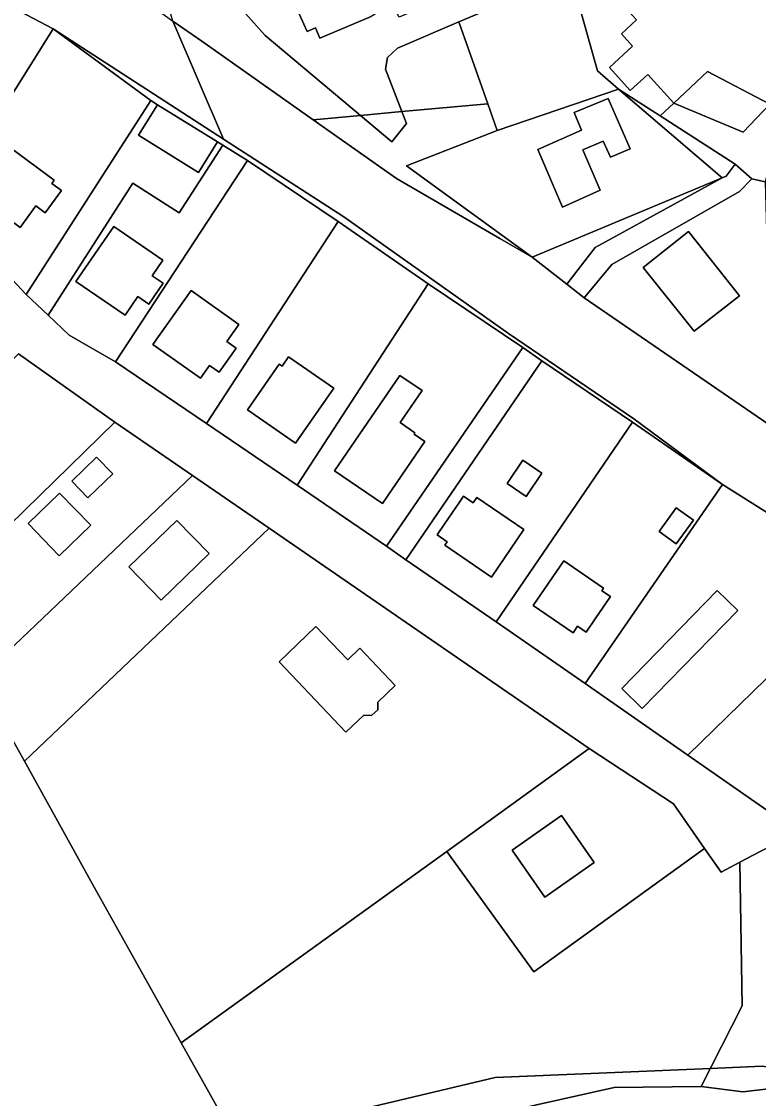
# Model space of a CAD drawing. Extents: x -477304 to -465429, y -1159113 to -1149210.
# Drawn here: x -475165.9 to -475037.7, y -1154438.1 to -1154250.7 of the extents above; entities that cross this region are included whole.
import ezdxf

# ---------------------------------------------------------------- set-up
doc = ezdxf.new("R2010")
doc.units = 0
for name, color, linetype in [('BPEJ_s', 7, 'Continuous'), ('orna_s', 7, 'Continuous'), ('ostatni_s', 7, 'Continuous'), ('trav_porost_s', 7, 'Continuous'), ('voda_s', 7, 'Continuous'), ('zahrada_s', 7, 'Continuous')]:
    doc.layers.add(name, color=color, linetype=linetype)

msp = doc.modelspace()

# ---------------------------------------------------------------- linework, layer by layer
at = {"layer": 'BPEJ_s'}
for points in [[(-474931.8, -1154425.17), (-474944.34, -1154432.22), (-474963.42, -1154439.66), (-474968.59, -1154437.96), (-474971.99, -1154438.39), (-474976.24, -1154437.54), (-474996.23, -1154436.26), (-475000, -1154437.59), (-475021.16, -1154434.68), (-475022.72, -1154434.46), (-475037, -1154432.5), (-475046.02, -1154432.89), (-475083.5, -1154434.5), (-475113, -1154441.5)], [(-475127.82, -1154446.86), (-475113, -1154441.5), (-475083.5, -1154434.5), (-475046.02, -1154432.89), (-475037, -1154432.5), (-475022.72, -1154434.46), (-475021.16, -1154434.68), (-475000, -1154437.59), (-474996.23, -1154436.26), (-474976.24, -1154437.54), (-474971.99, -1154438.39), (-474968.59, -1154437.96), (-474963.42, -1154439.66)]]:
    msp.add_lwpolyline(points, dxfattribs=at)
at = {"layer": 'orna_s'}
for points in [[(-475165.11, -1154298.21), (-475179.67, -1154282.69), (-475160.41, -1154251.98), (-475143.44, -1154264.49)], [(-475143.44, -1154264.49), (-475160.41, -1154251.98), (-475130.76, -1154271.19), (-475109.83, -1154284.74), (-475081.16, -1154304.99), (-475059.38, -1154319.84), (-475043.93, -1154331.29), (-475059.58, -1154320.43), (-475075.36, -1154309.75), (-475078.7, -1154307.46), (-475095.15, -1154296.38), (-475110.8, -1154285.51), (-475126.6, -1154274.91), (-475130.9, -1154272.25), (-475131.83, -1154271.67), (-475142.29, -1154265.2)], [(-475167.86, -1154272.73), (-475173.87, -1154280.91), (-475166.18, -1154286.56), (-475163.43, -1154282.81), (-475161.81, -1154284), (-475158.97, -1154280.13), (-475160.66, -1154278.89), (-475160.24, -1154278.33)], [(-475133.75, -1154320.69), (-475149.56, -1154309.96), (-475126.6, -1154274.91), (-475110.8, -1154285.51)], [(-475130.2, -1154306.38), (-475128.1, -1154303.42), (-475136.38, -1154297.54), (-475143.05, -1154306.95), (-475134.79, -1154312.81), (-475133.2, -1154310.57), (-475131.55, -1154311.74), (-475128.57, -1154307.54)], [(-475099.03, -1154344.4), (-475102.38, -1154342.03), (-475078.7, -1154307.46), (-475075.36, -1154309.75)], [(-475181.18, -1154351.19), (-475182.93, -1154348.03), (-475191.5, -1154332.78), (-475166.46, -1154308.58), (-475149.69, -1154320.47)], [(-475136.16, -1154329.7), (-475173.42, -1154365.18), (-475181.18, -1154351.19), (-475149.69, -1154320.47)], [(-475154.39, -1154333.62), (-475150.06, -1154329.44), (-475152.86, -1154326.56), (-475157.17, -1154330.73)], [(-475165.4, -1154379.46), (-475170.96, -1154369.59), (-475173.42, -1154365.18), (-475136.16, -1154329.7), (-475122.85, -1154338.86)], [(-475159.3, -1154332.79), (-475164.79, -1154338.08), (-475159.37, -1154343.71), (-475153.89, -1154338.39)], [(-475133.27, -1154343.27), (-475138.89, -1154337.53), (-475147.26, -1154345.64), (-475141.61, -1154351.42)], [(-475165.4, -1154379.46), (-475122.85, -1154338.86), (-475067.14, -1154377.25), (-475091.92, -1154395.15), (-475138.14, -1154428.42), (-475153.57, -1154400.85)], [(-475109.15, -1154361.81), (-475114.68, -1154356), (-475121.1, -1154362.15), (-475109.5, -1154374.4), (-475106.35, -1154371.44), (-475105.04, -1154371.5), (-475103.94, -1154370.51), (-475103.9, -1154369.18), (-475100.88, -1154366.25), (-475107.02, -1154359.76)], [(-475165.4, -1154379.46), (-475153.57, -1154400.85), (-475138.14, -1154428.42), (-475124.23, -1154453.27), (-475123.41, -1154454.72), (-475165.04, -1154473.58), (-475172.33, -1154460.46), (-475194.24, -1154421.03), (-475212.9, -1154387.46), (-475170.96, -1154369.59)], [(-475076.78, -1154416.11), (-475091.92, -1154395.15), (-475067.14, -1154377.25), (-475052.47, -1154386.84), (-475047.03, -1154394.63)], [(-475080.56, -1154394.91), (-475074.83, -1154403.1), (-475066.24, -1154397.08), (-475071.97, -1154388.89)], [(-475040.89, -1154396.99), (-475038.58, -1154395.8), (-475035.58, -1154394.25), (-475024.95, -1154427.5), (-475022.59, -1154434.88), (-475040.38, -1154436.99), (-475047.63, -1154436.05), (-475040.5, -1154422.02)], [(-475047.63, -1154436.05), (-475062.78, -1154436.2), (-475100.13, -1154444.57), (-475123.41, -1154454.72), (-475124.23, -1154453.27), (-475138.14, -1154428.42), (-475091.92, -1154395.15), (-475076.78, -1154416.11), (-475047.03, -1154394.63), (-475044.16, -1154398.73), (-475040.89, -1154396.99), (-475040.5, -1154422.02)]]:
    msp.add_lwpolyline(points, close=True, dxfattribs=at)
at = {"layer": 'ostatni_s'}
for points in [[(-475071.27, -1154239.4), (-475073.87, -1154238.74), (-475079.56, -1154225.67), (-475087.1, -1154206.85), (-475080.89, -1154212.79), (-475075.76, -1154216.43), (-475073.19, -1154219.38), (-475077.6, -1154223.35), (-475074.76, -1154226.5), (-475065.33, -1154236.99), (-475061.65, -1154247.43), (-475058.88, -1154250.45), (-475061.53, -1154252.88), (-475059.57, -1154255.02), (-475063.62, -1154258.74), (-475059.97, -1154262.72), (-475056.95, -1154259.95), (-475052.4, -1154264.91), (-475054.78, -1154267.15), (-475062, -1154262.5), (-475065.69, -1154259.32)], [(-475118.98, -1154235.48), (-475119.21, -1154234.98), (-475113.56, -1154232.46), (-475113.34, -1154232.96), (-475100.57, -1154227.74), (-475099.43, -1154230.52), (-475091.35, -1154227.06), (-475090.04, -1154230.11), (-475079.56, -1154225.67), (-475073.87, -1154238.74), (-475100.21, -1154249.96), (-475101.48, -1154247.64), (-475105.08, -1154249.87), (-475113.99, -1154253.65), (-475114.78, -1154251.84), (-475116.19, -1154252.48), (-475119.27, -1154245.63), (-475117.78, -1154244.96), (-475120.23, -1154239.35), (-475118.21, -1154238.47), (-475119.43, -1154235.68)], [(-475106.95, -1154267.08), (-475115.15, -1154267.84), (-475134.57, -1154254.17), (-475139.58, -1154250.65), (-475145.21, -1154230.79), (-475137.61, -1154228.7), (-475138.86, -1154230.38), (-475141.24, -1154231.5), (-475134.24, -1154245.1), (-475133.86, -1154244.88), (-475132.34, -1154243.98), (-475130.72, -1154243.78), (-475129.36, -1154244.86), (-475126.97, -1154249.36), (-475123.54, -1154253.14)], [(-475065.69, -1154259.32), (-475062, -1154262.5), (-475083.13, -1154269.67), (-475084.77, -1154265.03), (-475089.81, -1154250.81), (-475071.97, -1154243.22), (-475073.87, -1154238.74), (-475071.27, -1154239.4)], [(-475160.41, -1154251.98), (-475179.67, -1154282.69), (-475199.76, -1154251.03), (-475179.78, -1154243.74), (-475177.62, -1154242.93)], [(-475084.77, -1154265.03), (-475099.72, -1154266.41), (-475102.59, -1154259), (-475102.25, -1154256.96), (-475100.52, -1154255.37), (-475089.81, -1154250.81)], [(-475043.98, -1154277.92), (-475077.07, -1154291.75), (-475098.93, -1154275.85), (-475083.13, -1154269.67), (-475062, -1154262.5)], [(-475065.22, -1154280.1), (-475068.21, -1154273.08), (-475064.69, -1154271.55), (-475063.44, -1154274.33), (-475060.02, -1154272.87), (-475063.8, -1154264.12), (-475069.72, -1154266.54), (-475068.45, -1154269.62), (-475076.04, -1154272.98), (-475071.8, -1154283.02)], [(-475060.02, -1154272.87), (-475063.44, -1154274.33), (-475064.69, -1154271.55), (-475068.21, -1154273.08), (-475065.22, -1154280.1), (-475071.8, -1154283.02), (-475076.04, -1154272.98), (-475068.45, -1154269.62), (-475069.72, -1154266.54), (-475063.8, -1154264.12)], [(-475131.83, -1154271.67), (-475135.12, -1154276.99), (-475145.58, -1154270.52), (-475142.29, -1154265.2)], [(-475099.72, -1154266.41), (-475098.92, -1154268.47), (-475101.49, -1154271.67), (-475106.95, -1154267.08)], [(-475163.43, -1154282.81), (-475166.18, -1154286.56), (-475173.87, -1154280.91), (-475167.86, -1154272.73), (-475160.24, -1154278.33), (-475160.66, -1154278.89), (-475158.97, -1154280.13), (-475161.81, -1154284)], [(-475040.97, -1154280.3), (-475063.2, -1154292.98), (-475068.02, -1154298.78), (-475071.03, -1154296.44), (-475066.09, -1154290.05), (-475043.98, -1154277.92), (-475043.26, -1154277.64), (-475041.74, -1154275.55), (-475038.84, -1154278.09)], [(-475077.07, -1154291.75), (-475043.98, -1154277.92), (-475066.09, -1154290.05), (-475071.03, -1154296.44)], [(-475147.88, -1154301.84), (-475156.45, -1154295.96), (-475149.89, -1154286.39), (-475141.32, -1154292.27), (-475143.17, -1154294.97), (-475141.27, -1154296.27), (-475143.76, -1154299.9), (-475145.66, -1154298.6)], [(-475057.73, -1154293.54), (-475049.86, -1154287.28), (-475040.99, -1154298.46), (-475048.85, -1154304.62)], [(-475128.1, -1154303.42), (-475130.2, -1154306.38), (-475128.57, -1154307.54), (-475131.55, -1154311.74), (-475133.2, -1154310.57), (-475134.79, -1154312.81), (-475143.05, -1154306.95), (-475136.38, -1154297.54)], [(-475119.45, -1154309.06), (-475111.6, -1154314.52), (-475118.27, -1154324.11), (-475126.61, -1154318.31), (-475121.08, -1154310.36), (-475120.59, -1154310.71)], [(-475096.19, -1154314.96), (-475100.01, -1154320.53), (-475097.45, -1154322.29), (-475097.62, -1154322.53), (-475095.73, -1154323.82), (-475097.35, -1154326.18), (-475103.11, -1154334.59), (-475111.43, -1154328.89), (-475100.07, -1154312.31)], [(-475154.39, -1154333.62), (-475157.17, -1154330.73), (-475152.86, -1154326.56), (-475150.06, -1154329.44)], [(-475078.12, -1154333.39), (-475081.43, -1154331.14), (-475078.67, -1154327.07), (-475075.36, -1154329.32)], [(-475153.89, -1154338.39), (-475159.37, -1154343.71), (-475164.79, -1154338.08), (-475159.3, -1154332.79)], [(-475092.24, -1154338.07), (-475089.71, -1154334.35), (-475089.01, -1154333.32), (-475087.31, -1154334.47), (-475086.69, -1154333.56), (-475078.51, -1154339.12), (-475084.13, -1154347.39), (-475092.27, -1154341.86), (-475091.85, -1154341.24), (-475093.59, -1154340.06)], [(-475049, -1154337.49), (-475051.98, -1154341.63), (-475054.95, -1154339.49), (-475051.97, -1154335.35)], [(-475133.27, -1154343.27), (-475141.61, -1154351.42), (-475147.26, -1154345.64), (-475138.89, -1154337.53)], [(-475069.94, -1154357.09), (-475076.86, -1154352.33), (-475071.53, -1154344.59), (-475064.61, -1154349.35), (-475064.91, -1154349.78), (-475063.42, -1154350.8), (-475066.08, -1154354.65), (-475067.66, -1154356.96), (-475069.15, -1154355.94)], [(-475044.85, -1154349.75), (-475041.27, -1154353.24), (-475057.89, -1154370.28), (-475061.47, -1154366.79)], [(-475105.04, -1154371.5), (-475106.35, -1154371.44), (-475109.5, -1154374.4), (-475121.1, -1154362.15), (-475114.68, -1154356), (-475109.15, -1154361.81), (-475107.02, -1154359.76), (-475100.88, -1154366.25), (-475103.9, -1154369.18), (-475103.94, -1154370.51)], [(-475066.24, -1154397.08), (-475074.83, -1154403.1), (-475080.56, -1154394.91), (-475071.97, -1154388.89)]]:
    msp.add_lwpolyline(points, close=True, dxfattribs=at)
for points in [[(-475071.97, -1154243.22), (-475089.81, -1154250.81), (-475100.52, -1154255.37), (-475102.25, -1154256.96), (-475102.59, -1154259), (-475099.72, -1154266.41), (-475106.95, -1154267.08), (-475123.54, -1154253.14), (-475126.97, -1154249.36)], [(-475119.27, -1154245.63), (-475116.19, -1154252.48), (-475114.78, -1154251.84), (-475113.99, -1154253.65), (-475105.08, -1154249.87)], [(-475027.9, -1154246.08), (-475024.04, -1154255.92), (-475025.97, -1154261.99), (-475034.16, -1154270.23), (-475036.49, -1154278.64), (-475038.84, -1154278.09), (-475041.74, -1154275.55), (-475054.78, -1154267.15), (-475052.4, -1154264.91), (-475040.32, -1154269.97), (-475035.7, -1154265.13), (-475046.52, -1154259.4), (-475052.4, -1154264.91), (-475056.95, -1154259.95), (-475059.97, -1154262.72), (-475063.62, -1154258.74), (-475059.57, -1154255.02), (-475061.53, -1154252.88), (-475058.88, -1154250.45)], [(-475179.67, -1154282.69), (-475165.11, -1154298.21), (-475161.3, -1154301.81), (-475157.62, -1154305.28), (-475149.56, -1154309.96), (-475133.75, -1154320.69), (-475117.94, -1154331.42), (-475102.38, -1154342.03), (-475099.03, -1154344.4), (-475083.33, -1154355.18), (-475067.84, -1154365.92), (-475049.97, -1154378.36), (-475031.62, -1154391.13), (-475035.58, -1154394.25), (-475038.58, -1154395.8), (-475040.89, -1154396.99), (-475044.16, -1154398.73), (-475047.03, -1154394.63), (-475052.47, -1154386.84), (-475067.14, -1154377.25), (-475122.85, -1154338.86), (-475136.16, -1154329.7), (-475149.69, -1154320.47), (-475166.46, -1154308.58)], [(-475100.13, -1154444.57), (-475062.78, -1154436.2), (-475047.63, -1154436.05), (-475040.38, -1154436.99), (-475022.59, -1154434.88), (-475007.64, -1154432.77), (-474966.39, -1154430.37), (-474969.62, -1154403.04), (-474969.92, -1154400.49), (-474965.57, -1154399.52), (-474961.35, -1154410.8), (-474960.51, -1154414.51), (-474957.5, -1154429.59), (-474940.42, -1154429.78), (-474941.73, -1154423.01), (-474934.02, -1154421.36)]]:
    msp.add_lwpolyline(points, dxfattribs=at)
at = {"layer": 'trav_porost_s'}
for points in [[(-475110.8, -1154285.51), (-475095.15, -1154296.38), (-475117.94, -1154331.42), (-475133.75, -1154320.69)], [(-475102.38, -1154342.03), (-475117.94, -1154331.42), (-475095.15, -1154296.38), (-475078.7, -1154307.46)], [(-475126.61, -1154318.31), (-475118.27, -1154324.11), (-475111.6, -1154314.52), (-475119.45, -1154309.06), (-475120.59, -1154310.71), (-475121.08, -1154310.36)], [(-475083.33, -1154355.18), (-475099.03, -1154344.4), (-475075.36, -1154309.75), (-475059.58, -1154320.43)], [(-475097.45, -1154322.29), (-475100.01, -1154320.53), (-475096.19, -1154314.96), (-475100.07, -1154312.31), (-475111.43, -1154328.89), (-475103.11, -1154334.59), (-475097.35, -1154326.18), (-475095.73, -1154323.82), (-475097.62, -1154322.53)], [(-475083.33, -1154355.18), (-475059.58, -1154320.43), (-475043.93, -1154331.29), (-475067.84, -1154365.92)], [(-475078.67, -1154327.07), (-475081.43, -1154331.14), (-475078.12, -1154333.39), (-475075.36, -1154329.32)], [(-475049.97, -1154378.36), (-475067.84, -1154365.92), (-475043.93, -1154331.29), (-475018.21, -1154347.49)], [(-475092.24, -1154338.07), (-475093.59, -1154340.06), (-475091.85, -1154341.24), (-475092.27, -1154341.86), (-475084.13, -1154347.39), (-475078.51, -1154339.12), (-475086.69, -1154333.56), (-475087.31, -1154334.47), (-475089.01, -1154333.32), (-475089.71, -1154334.35)], [(-475054.95, -1154339.49), (-475051.98, -1154341.63), (-475049, -1154337.49), (-475051.97, -1154335.35)], [(-475064.61, -1154349.35), (-475071.53, -1154344.59), (-475076.86, -1154352.33), (-475069.94, -1154357.09), (-475069.15, -1154355.94), (-475067.66, -1154356.96), (-475066.08, -1154354.65), (-475063.42, -1154350.8), (-475064.91, -1154349.78)], [(-475010.57, -1154371.91), (-475015.26, -1154373.87), (-475014.45, -1154380.45), (-475031.62, -1154391.13), (-475049.97, -1154378.36), (-475018.21, -1154347.49), (-475010.16, -1154352.72), (-475019.27, -1154365.69)], [(-475041.27, -1154353.24), (-475044.85, -1154349.75), (-475061.47, -1154366.79), (-475057.89, -1154370.28)]]:
    msp.add_lwpolyline(points, close=True, dxfattribs=at)
at = {"layer": 'voda_s'}
msp.add_lwpolyline([(-475176.32, -1154238.55), (-475172.69, -1154237.16), (-475173.52, -1154236.57), (-475175.29, -1154235.33), (-475169.69, -1154232.86), (-475167.56, -1154234.3), (-475166.72, -1154234.87), (-475163.31, -1154233.56), (-475163.38, -1154233.38), (-475160.93, -1154235.11), (-475159.81, -1154235.9), (-475139.58, -1154250.65), (-475130.76, -1154271.19), (-475160.41, -1154251.98), (-475177.62, -1154242.93), (-475178.49, -1154239.98), (-475178.87, -1154238.7), (-475176.6, -1154237.75), (-475176.38, -1154238.42)], close=True, dxfattribs=at)
msp.add_lwpolyline([(-475018.21, -1154347.49), (-475043.93, -1154331.29), (-475059.38, -1154319.84), (-475081.16, -1154304.99), (-475109.83, -1154284.74), (-475130.76, -1154271.19), (-475139.58, -1154250.65), (-475134.57, -1154254.17), (-475115.15, -1154267.84), (-475100.67, -1154278.03), (-475082.69, -1154288.49), (-475077.07, -1154291.75), (-475071.03, -1154296.44), (-475068.02, -1154298.78), (-475011.67, -1154337.46)], dxfattribs=at)
at = {"layer": 'zahrada_s'}
for points in [[(-475046.52, -1154259.4), (-475035.7, -1154265.13), (-475040.32, -1154269.97), (-475052.4, -1154264.91)], [(-475043.26, -1154277.64), (-475043.98, -1154277.92), (-475062, -1154262.5), (-475054.78, -1154267.15), (-475041.74, -1154275.55)], [(-475131.83, -1154271.67), (-475130.9, -1154272.25), (-475138.47, -1154284.04), (-475146.55, -1154278.85), (-475161.3, -1154301.81), (-475165.11, -1154298.21), (-475143.44, -1154264.49), (-475142.29, -1154265.2), (-475145.58, -1154270.52), (-475135.12, -1154276.99)], [(-475101.49, -1154271.67), (-475098.92, -1154268.47), (-475099.72, -1154266.41), (-475084.77, -1154265.03), (-475083.13, -1154269.67), (-475098.93, -1154275.85), (-475077.07, -1154291.75), (-475082.69, -1154288.49), (-475100.67, -1154278.03), (-475115.15, -1154267.84), (-475106.95, -1154267.08)], [(-475161.3, -1154301.81), (-475146.55, -1154278.85), (-475138.47, -1154284.04), (-475130.9, -1154272.25), (-475126.6, -1154274.91), (-475149.56, -1154309.96), (-475157.62, -1154305.28)], [(-475002.99, -1154332.57), (-475011.67, -1154337.46), (-475068.02, -1154298.78), (-475063.2, -1154292.98), (-475040.97, -1154280.3), (-475038.84, -1154278.09), (-475036.49, -1154278.64), (-475036.09, -1154293.29), (-475026.01, -1154303.52), (-475015.65, -1154321.95), (-475010.46, -1154321.82)], [(-475143.76, -1154299.9), (-475141.27, -1154296.27), (-475143.17, -1154294.97), (-475141.32, -1154292.27), (-475149.89, -1154286.39), (-475156.45, -1154295.96), (-475147.88, -1154301.84), (-475145.66, -1154298.6)], [(-475057.73, -1154293.54), (-475048.85, -1154304.62), (-475040.99, -1154298.46), (-475049.86, -1154287.28)]]:
    msp.add_lwpolyline(points, close=True, dxfattribs=at)

doc.saveas('drawing.dxf')
